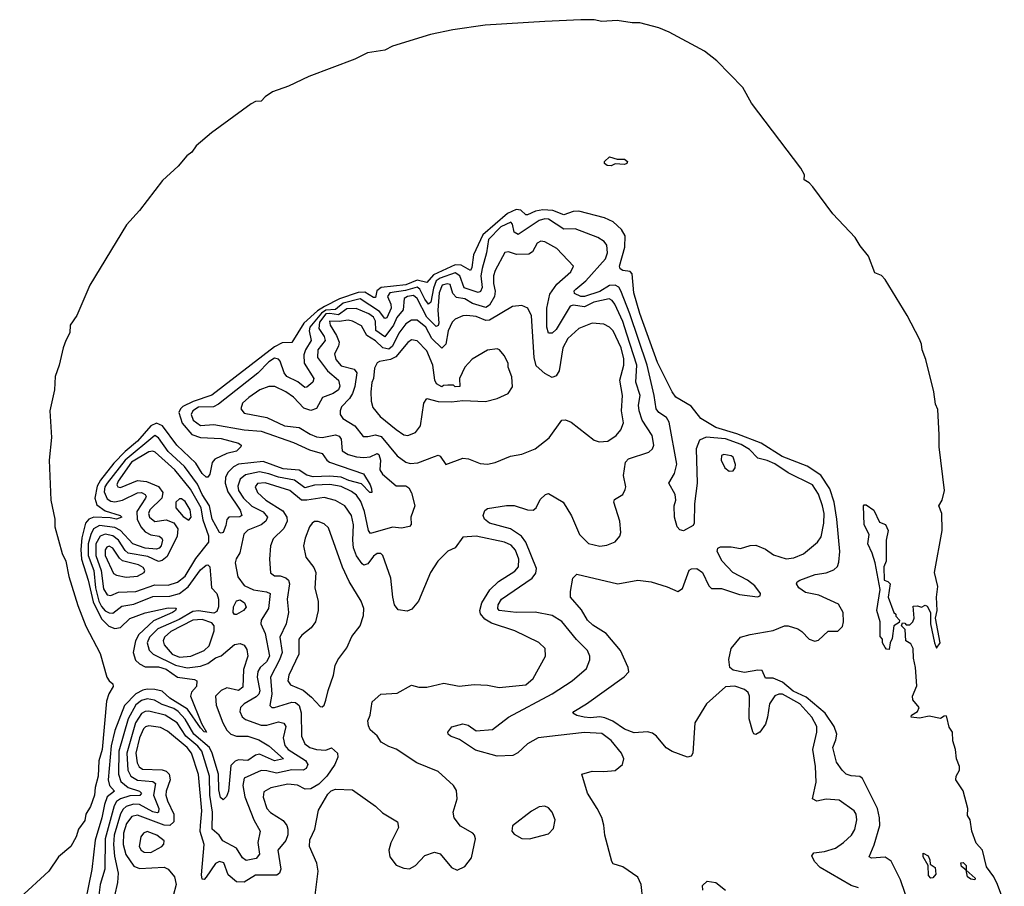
# Model space of a CAD drawing. Extents: x 1493970 to 1595317, y 729910 to 844791.
# Tile 338 of 338: x 1563965 to 1569141, y 840235 to 844791. Entities that reach past the tile are written whole.
import ezdxf

# ---------------------------------------------------------------- set-up
doc = ezdxf.new("R2010")
doc.units = 0

msp = doc.modelspace()

# ---------------------------------------------------------------- linework, layer by layer
at = {"layer": '0CON10XD'}
for points in [[(1569140.8, 840150.8), (1569105.4, 840245), (1569085, 840284.7), (1569047, 840337), (1569025.5, 840425), (1568992.8, 840462.8), (1568970, 840525), (1568961.5, 840585), (1568946.8, 840606.8), (1568948.6, 840645), (1568925, 840737.5), (1568886.6, 840795), (1568887.4, 840815), (1568904.7, 840845), (1568906.1, 840865), (1568889.8, 840905), (1568884.7, 840955), (1568869.4, 840999.4), (1568868, 841045), (1568851.5, 841071.5), (1568839.5, 841125), (1568835, 841131.4), (1568825, 841130), (1568805, 841118), (1568745, 841130), (1568695, 841118.5), (1568651.2, 841125), (1568652.9, 841135), (1568684.2, 841155), (1568693.8, 841175), (1568660, 841215), (1568657.5, 841235), (1568680.7, 841289.3), (1568673.3, 841385), (1568663.3, 841435), (1568662.5, 841485), (1568649.3, 841509.3), (1568622.5, 841525), (1568620, 841585), (1568600, 841605), (1568605, 841620), (1568618.3, 841618.3), (1568625, 841610), (1568645, 841610), (1568660, 841625), (1568667.5, 841645), (1568661.7, 841708.3), (1568685, 841710), (1568705, 841702.5), (1568725, 841713.3), (1568735, 841707.5), (1568752, 841675), (1568753.3, 841615), (1568774, 841515), (1568785, 841487.5), (1568803.5, 841515), (1568778.5, 841645), (1568788.3, 841685), (1568784.1, 841755), (1568790.8, 841810.8), (1568774.3, 841885), (1568814.8, 842105), (1568812, 842195), (1568796.9, 842235), (1568813.4, 842265), (1568827, 842315), (1568798.8, 842545), (1568799.2, 842609.2), (1568792.2, 842742.2), (1568779, 842769), (1568770.4, 842835), (1568728.1, 843005), (1568709.7, 843055), (1568706.4, 843085), (1568695, 843111.2), (1568630.5, 843235), (1568514.2, 843425), (1568495, 843445.2), (1568460, 843460), (1568426.9, 843546.9), (1568382.5, 843602.5), (1568357.3, 843645), (1568239.8, 843769.8), (1568135, 843911.9), (1568115, 843932.5), (1568088, 843948), (1568091.2, 843975), (1568070.8, 844010.8), (1567811.2, 844351.2), (1567766, 844435), (1567629.8, 844575), (1567565, 844625.7), (1567380, 844725), (1567325, 844747.9), (1567225, 844774.5), (1567185, 844774.2), (1567105, 844785.8), (1567025, 844781.9), (1566985, 844789.4), (1566915, 844790.6), (1566725, 844780.9), (1566412.7, 844762.7), (1566242, 844738), (1566125, 844713.1), (1565925, 844651.6), (1565885, 844630.8), (1565794.2, 844615.8), (1565727.3, 844582.7), (1565485, 844491.4), (1565379.1, 844440.9), (1565295, 844411.5), (1565254.9, 844385.1), (1565235, 844361.5), (1565205, 844360.7), (1565182.5, 844347.5), (1564974, 844196), (1564892.6, 844127.4), (1564869.6, 844095), (1564844.7, 844075.3), (1564798.5, 844021.5), (1564715.2, 843945), (1564595, 843788.3), (1564527.5, 843712.5), (1564334.9, 843395.1), (1564265.1, 843234.9), (1564231.5, 843185), (1564229.7, 843145), (1564207.2, 843105), (1564194, 843065), (1564173.2, 842975), (1564151.7, 842915), (1564147.9, 842845), (1564123.6, 842735), (1564131.8, 842595), (1564120, 842475), (1564129.9, 842265), (1564150.2, 842165), (1564149.2, 842125), (1564188.8, 841985), (1564207.1, 841945), (1564223.8, 841863.8), (1564270.8, 841710.8), (1564313, 841603), (1564389, 841459), (1564423.9, 841333.9), (1564435, 841315.3), (1564455, 841299.4), (1564456.8, 841285), (1564433.5, 841246.5), (1564421.4, 841208.6), (1564399.2, 840955), (1564382.1, 840895), (1564377.1, 840815), (1564362, 840755), (1564358.7, 840715), (1564337.1, 840655), (1564312.6, 840615), (1564308, 840582), (1564274.8, 840535), (1564262.6, 840495), (1564234.8, 840445.2), (1564169.1, 840390.9), (1564118.8, 840315), (1563965.3, 840174.7)], [(1567075, 844023.3), (1567053.6, 844023.6), (1567040, 844035), (1567040, 844045), (1567065, 844070), (1567105, 844057.5), (1567145, 844057.5), (1567160, 844045), (1567157.5, 844035), (1567145, 844030), (1567095, 844032.5), (1567075, 844023.3)], [(1568664.5, 840065), (1568595, 840270), (1568546.8, 840366.8), (1568515, 840387.8), (1568443.5, 840383.5), (1568430.3, 840390.3), (1568457.4, 840452.6), (1568487.2, 840555), (1568485.6, 840595), (1568474.1, 840645), (1568395, 840802.5), (1568381.8, 840811.8), (1568335, 840816.2), (1568310.3, 840825), (1568288.9, 840845), (1568258.6, 840888.6), (1568238.8, 840965), (1568255.4, 841005.4), (1568260, 841035), (1568245.8, 841075.8), (1568199.6, 841145), (1568099.3, 841229.3), (1568031.5, 841261.5), (1567975, 841308.5), (1567925, 841329), (1567885, 841329.4), (1567868.9, 841368.9), (1567845, 841371.6), (1567775, 841359.3), (1567715, 841371.5), (1567698.9, 841385), (1567693.3, 841426.7), (1567705, 841485.8), (1567754.2, 841545.8), (1567805, 841559.6), (1567925, 841580), (1567985, 841603.8), (1568003.9, 841603.9), (1568055, 841588), (1568076.2, 841575), (1568114.4, 841534.4), (1568145, 841524), (1568165, 841530), (1568215, 841576.9), (1568265, 841575.6), (1568289.6, 841600.4), (1568295.8, 841625), (1568293.8, 841673.8), (1568268.7, 841718.7), (1568166, 841765), (1568095, 841778.9), (1568061.4, 841805), (1568048, 841825), (1568051.2, 841835), (1568066.7, 841845), (1568145.9, 841874.1), (1568205, 841883.9), (1568245, 841898.5), (1568263.5, 841916.5), (1568271, 841939), (1568275.5, 841995), (1568260.8, 842165), (1568246.7, 842255), (1568224.2, 842325), (1568175.8, 842395.8), (1568105, 842444.1), (1567972.5, 842495), (1567863.2, 842565), (1567735, 842613.6), (1567625, 842646.7), (1567545.7, 842695), (1567495, 842760), (1567415, 842806), (1567395, 842834), (1567318.7, 842988.7), (1567225, 843246.4), (1567193.2, 843355), (1567185.4, 843455.4), (1567175, 843466.5), (1567135, 843472.9), (1567120.9, 843480.9), (1567118.9, 843495), (1567145.5, 843594.5), (1567147.3, 843655), (1567127.9, 843687.9), (1567085, 843728.1), (1567038.6, 843748.6), (1566905, 843783.5), (1566875, 843781.9), (1566825, 843764.8), (1566767.5, 843787.5), (1566715, 843791.3), (1566675.9, 843784.1), (1566634.4, 843764.4), (1566625, 843765.3), (1566599.4, 843789.4), (1566575, 843792.1), (1566528.7, 843771.3), (1566400.5, 843659.5), (1566350, 843555), (1566342.7, 843487.3), (1566335, 843472.7), (1566285, 843500.9), (1566255, 843502.1), (1566141.1, 843448.9), (1566105, 843410), (1566055, 843421.3), (1565995, 843397.2), (1565865, 843383.5), (1565843.2, 843365), (1565835, 843330.5), (1565825, 843330.2), (1565778.8, 843358.8), (1565745, 843357.1), (1565646.4, 843323.6), (1565566.8, 843283.2), (1565530.6, 843259.5), (1565459.1, 843195), (1565395, 843094.4), (1565345, 843091.2), (1565305, 843071.3), (1564975, 842816.5), (1564876.6, 842783.4), (1564823.3, 842756.7), (1564810.4, 842745), (1564801.8, 842725), (1564819.5, 842669.5), (1564870.7, 842610.7), (1564915.2, 842595.2), (1565025, 842589.8), (1565115, 842565.4), (1565128.8, 842555), (1565127.5, 842545), (1565105, 842522.5), (1565055, 842510.9), (1564990.2, 842479.8), (1564977.7, 842462.3), (1564965, 842401.2), (1564955, 842386), (1564945, 842385.6), (1564925, 842404.5), (1564890.4, 842460.4), (1564790.6, 842555), (1564716, 842656), (1564685, 842669.1), (1564654.9, 842655.1), (1564584.8, 842575), (1564519, 842521), (1564460.4, 842459.6), (1564389.9, 842370.1), (1564372, 842338), (1564359.9, 842275), (1564370.3, 842240.3), (1564415, 842209.5), (1564493.8, 842185), (1564502, 842175), (1564475, 842166), (1564441.4, 842171.4), (1564355, 842175.7), (1564328.4, 842165), (1564311, 842145), (1564292.8, 842067.2), (1564286.8, 842005), (1564289.9, 841955), (1564325, 841844.6), (1564351.4, 841731.4), (1564395, 841641.2), (1564433.3, 841603.3), (1564465, 841589.8), (1564495, 841596), (1564545, 841643.8), (1564625, 841672.6), (1564745, 841698.3), (1564787.2, 841697.2), (1564784.3, 841685), (1564767.8, 841675), (1564669, 841631), (1564591.7, 841558.3), (1564574.8, 841524.8), (1564562.5, 841465), (1564573.3, 841423.3), (1564595, 841404), (1564625, 841389), (1564695, 841389.8), (1564735, 841376.8), (1564795, 841334), (1564885, 841321.6), (1564897.3, 841315), (1564895.2, 841285), (1564868.2, 841255), (1564862.5, 841235), (1564921, 841091), (1564947.1, 841045), (1564935, 841047.5), (1564915, 841068.9), (1564847.3, 841167.3), (1564754.4, 841225), (1564715, 841261.2), (1564675, 841270.2), (1564635, 841271), (1564613.1, 841266.9), (1564575, 841247), (1564516.8, 841185), (1564465.7, 841054.3), (1564445.8, 840974.2), (1564430.5, 840795), (1564438, 840765), (1564464.1, 840735), (1564424.4, 840705.6), (1564411.3, 840665), (1564397.6, 840595), (1564362.6, 840477.4), (1564345, 840324.2), (1564293.5, 840075)], [(1568375, 840226.9), (1568335, 840238.9), (1568173.6, 840335), (1568143.5, 840365), (1568128.6, 840395), (1568138.9, 840411.1), (1568195, 840417.8), (1568253.3, 840436.7), (1568295.8, 840465), (1568338, 840505), (1568355, 840533.3), (1568365.5, 840584.5), (1568361.9, 840615), (1568352.1, 840632.1), (1568272, 840688), (1568205, 840693.3), (1568155, 840683.1), (1568131.9, 840695), (1568152, 840782), (1568148.4, 840865), (1568134.7, 840955), (1568155.3, 841045), (1568155.8, 841075), (1568129.2, 841125), (1568066.2, 841195), (1567975, 841245.6), (1567955, 841246.1), (1567935, 841236.5), (1567905.8, 841195), (1567896.6, 841125), (1567885, 841087.1), (1567855, 841045.6), (1567835, 841034), (1567825, 841036.2), (1567818.2, 841048.2), (1567799.4, 841115), (1567801.9, 841235), (1567793.6, 841253.6), (1567775, 841269.7), (1567725, 841287.2), (1567675, 841283), (1567575.4, 841195), (1567514.4, 841095), (1567502.9, 840935), (1567495, 840920), (1567476.2, 840913.8), (1567395, 840943.1), (1567362.8, 840962.8), (1567312.7, 841025), (1567290.8, 841040.8), (1567265, 841047.1), (1567195, 841042.8), (1567145, 841061.6), (1567082.6, 841102.6), (1567040.2, 841120.2), (1567015, 841126.8), (1566965, 841121.4), (1566932, 841125), (1566893.1, 841133.1), (1566873.3, 841145), (1566878, 841155), (1566945, 841193.8), (1567143.3, 841336.7), (1567167.3, 841362.7), (1567164.5, 841385), (1567123.9, 841475), (1567047.2, 841565), (1566977.6, 841607.6), (1566949.4, 841635), (1566918.9, 841688.9), (1566860.8, 841755), (1566860, 841785), (1566872.9, 841855), (1566894.4, 841875.6), (1567110, 841825), (1567215, 841844.4), (1567285, 841835.6), (1567369.3, 841809.3), (1567425, 841784.2), (1567449.7, 841800.3), (1567485, 841896.7), (1567495.9, 841904.1), (1567525, 841906.2), (1567554.2, 841885), (1567587.8, 841815), (1567601.5, 841801.5), (1567655, 841801.5), (1567748.9, 841768.9), (1567843.6, 841756.4), (1567858.3, 841761.7), (1567859.4, 841775), (1567830, 841815), (1567790.9, 841845), (1567714.4, 841885), (1567658.1, 841945), (1567630.8, 841995), (1567635, 842013.3), (1567649.5, 842020.5), (1567705, 842020), (1567755, 842011.5), (1567805, 842026.5), (1567835, 842027.8), (1567885, 842007.5), (1567928.1, 841978.1), (1567995, 841956.6), (1568035, 841961.3), (1568085, 841983.8), (1568158.1, 842045), (1568177.4, 842072.6), (1568192.7, 842145), (1568193.5, 842195), (1568186, 842235), (1568165, 842296.4), (1568133.2, 842345), (1568005, 842409.6), (1567935, 842456.7), (1567895, 842473.8), (1567845.5, 842485.5), (1567801.2, 842531.2), (1567757.3, 842557.3), (1567675, 842587.8), (1567573.4, 842596.6), (1567539.1, 842580.9), (1567520.4, 842535), (1567526.6, 842355), (1567512.1, 842245), (1567510, 842145), (1567505, 842132.5), (1567455, 842103.8), (1567435, 842108.8), (1567422, 842125), (1567407.5, 842175), (1567406.2, 842235), (1567414.4, 842265.6), (1567410.4, 842295), (1567377.5, 842355), (1567407.5, 842405), (1567419.2, 842455), (1567380, 842675), (1567365, 842700.3), (1567325, 842726.7), (1567310.3, 842745), (1567301.2, 842815), (1567263.8, 842975), (1567173.3, 843245), (1567126, 843366), (1567114.1, 843384.1), (1567095.9, 843395.9), (1567065, 843392.7), (1567015, 843361.6), (1566935, 843335.5), (1566915, 843336.1), (1566881.6, 843351.6), (1566880.4, 843365), (1566888.5, 843375), (1566942, 843418), (1567045, 843533.5), (1567054.3, 843565), (1567051.6, 843605), (1567037.9, 843625), (1567005, 843645.7), (1566885, 843691.8), (1566825, 843689.2), (1566745, 843741.9), (1566725, 843743.8), (1566695, 843734.8), (1566585, 843660.8), (1566565, 843673.8), (1566556.2, 843716.2), (1566546.5, 843726.5), (1566495, 843702.6), (1566429.8, 843635), (1566418.9, 843565), (1566397.1, 843482.9), (1566389, 843445), (1566396.9, 843383.1), (1566387.8, 843362.2), (1566375, 843356.6), (1566301.8, 843381.8), (1566279.2, 843445), (1566255, 843459.2), (1566175, 843432.5), (1566155, 843418.5), (1566139.8, 843380.2), (1566126.6, 843305), (1566115, 843295.8), (1566095, 843321.1), (1566068.8, 843375), (1566055, 843385.1), (1565992.8, 843367.2), (1565911.4, 843355), (1565898.6, 843335), (1565916.6, 843295), (1565918.7, 843275), (1565895, 843224), (1565885, 843219.6), (1565857.1, 843257.1), (1565755, 843322.7), (1565665, 843301.1), (1565625, 843267.1), (1565575, 843263.3), (1565552.1, 843247.9), (1565490.2, 843175), (1565487.1, 843155), (1565497.4, 843105), (1565467.3, 843055), (1565458.8, 843028.8), (1565460.2, 842985), (1565512.1, 842905), (1565505.6, 842885), (1565475, 842859.1), (1565465, 842857.1), (1565426.8, 842886.8), (1565369.5, 842915), (1565355.9, 842935), (1565334.8, 842995), (1565325, 843006.8), (1565305, 843011), (1565275, 842992.9), (1565217.3, 842932.7), (1565011.1, 842768.9), (1564984.1, 842755.9), (1564905, 842753.1), (1564874.7, 842735.3), (1564867.4, 842715), (1564878, 842685), (1564915, 842657.9), (1564985, 842662.4), (1565145, 842633.9), (1565235, 842627.5), (1565405, 842567.6), (1565489.5, 842530.5), (1565555, 842510.4), (1565578.9, 842475), (1565594.5, 842464.5), (1565772.6, 842402.6), (1565807, 842345), (1565815.4, 842324.6), (1565815.5, 842304.5), (1565805, 842304.5), (1565761.3, 842351.3), (1565695, 842368.4), (1565655.7, 842385.7), (1565595, 842390.9), (1565508.2, 842388.2), (1565475, 842396.2), (1565435, 842422.1), (1565349.5, 842429.5), (1565245, 842468.9), (1565115.1, 842454.9), (1565088.9, 842441.1), (1565059.2, 842410.8), (1565046.7, 842385), (1565044.8, 842355), (1565059.7, 842309.7), (1565125, 842212.5), (1565133.1, 842185), (1565122.6, 842177.4), (1565064.6, 842175.4), (1565055, 842163.1), (1565048.1, 842131.9), (1565035.2, 842094.8), (1565025, 842091.1), (1565015, 842095.4), (1564977.7, 842165), (1564963.4, 842235), (1564923.9, 842295), (1564899.1, 842349.1), (1564831.9, 842441.9), (1564745, 842521.3), (1564695, 842592.5), (1564675, 842604.3), (1564519.4, 842475), (1564425.1, 842355), (1564413.6, 842335), (1564408.6, 842308.6), (1564425, 842272.7), (1564445, 842260), (1564465, 842256.1), (1564505, 842264.3), (1564585, 842303.5), (1564605, 842304.7), (1564625.6, 842295.6), (1564630, 842285), (1564626.3, 842275), (1564580.4, 842205), (1564582.4, 842165), (1564602, 842125), (1564625, 842099.3), (1564655, 842083), (1564698, 842075), (1564712.7, 842065), (1564715.8, 842055), (1564708.3, 842025), (1564698, 842012), (1564685, 842007.3), (1564625, 842013.4), (1564559.2, 842035), (1564495.5, 842105), (1564465, 842121.9), (1564385, 842131.2), (1564353.4, 842115), (1564338.7, 842085), (1564325.6, 842035), (1564325.5, 841975), (1564354.8, 841894.8), (1564363.1, 841805), (1564382, 841735), (1564395, 841705.6), (1564415, 841683.9), (1564435, 841673.1), (1564455, 841670.9), (1564502.8, 841707.2), (1564565, 841717.8), (1564665, 841758.9), (1564755, 841759.7), (1564805, 841775.1), (1564850.5, 841809.5), (1564915, 841898.7), (1564945, 841923.8), (1564955, 841924.4), (1564965.5, 841915), (1564970.9, 841850.9)], [(1567240.5, 840165), (1567232.2, 840245), (1567215, 840284), (1567135, 840336.9), (1567085, 840354), (1567077.5, 840365), (1567040.8, 840505), (1567036.3, 840556.3), (1567025, 840596.7), (1567001.4, 840645), (1566950, 840725), (1566920, 840825), (1566975, 840841.2), (1567035, 840838), (1567095.7, 840844.3), (1567133.8, 840875), (1567140.8, 840905), (1567129.2, 840935), (1567075, 841001.2), (1567025, 841038), (1566935, 841044.4), (1566795, 841027.7), (1566690, 841015), (1566635, 840983.5), (1566583.5, 840936.5), (1566556.8, 840923.2), (1566475, 840919.5), (1566360.4, 840950.4), (1566277.7, 841007.7), (1566230, 841025), (1566217.5, 841035), (1566215.7, 841045), (1566237, 841073), (1566295, 841089.1), (1566322.2, 841082.2), (1566365, 841053.3), (1566451.1, 841058.9), (1566535, 841124.7), (1566765, 841247.3), (1566870, 841315), (1566945, 841380), (1566961.9, 841425), (1566961.4, 841445), (1566949.2, 841475), (1566891.8, 841531.8), (1566815, 841626.9), (1566765, 841658.4), (1566675, 841676.3), (1566575, 841674.4), (1566485, 841685.5), (1566479.1, 841695), (1566480, 841715), (1566497.5, 841745), (1566658.2, 841855), (1566678.2, 841881.8), (1566682.2, 841905), (1566625.5, 842045), (1566603, 842075), (1566545, 842113.5), (1566434, 842145), (1566409.2, 842165), (1566402, 842185), (1566409.5, 842210.5), (1566425, 842221.2), (1566525, 842237.8), (1566565, 842236.7), (1566635, 842214.5), (1566665, 842212), (1566680, 842225), (1566701.3, 842268.7), (1566730, 842295), (1566745, 842300), (1566822, 842255), (1566865, 842182), (1566908, 842085), (1566955, 842036.5), (1567015, 842023.3), (1567052.2, 842027.8), (1567095, 842045.6), (1567120.6, 842075), (1567125.6, 842095), (1567120.3, 842155), (1567088.6, 842255), (1567092.2, 842267.8), (1567135.6, 842294.4), (1567148.3, 842321.7), (1567151.4, 842335), (1567138.8, 842395), (1567150, 842465), (1567165, 842482.7), (1567272.1, 842517.9), (1567292, 842535), (1567298.9, 842555), (1567289.2, 842605), (1567238, 842685), (1567221, 842735), (1567218.7, 842765), (1567226.9, 842815), (1567203.5, 842885), (1567209.3, 842975), (1567157.2, 843137.2), (1567135.4, 843205), (1567093.1, 843295), (1567079.7, 843315), (1567063.3, 843323.3), (1566983.8, 843305), (1566935, 843281.6), (1566875, 843290.9), (1566859.1, 843285), (1566785, 843162.7), (1566765, 843142.7), (1566745, 843142.5), (1566736.5, 843175), (1566735.8, 843275), (1566751.6, 843348.4), (1566789.4, 843400.6), (1566862.5, 843465), (1566875.8, 843495), (1566788, 843588), (1566725, 843622.5), (1566705, 843626.1), (1566685, 843616.4), (1566660.4, 843569.6), (1566641.5, 843558.5), (1566576.7, 843556.8), (1566535, 843570.5), (1566515, 843566.9), (1566465, 843473.1), (1566456.4, 843443.6), (1566455.2, 843404.8)], [(1566455.2, 843404.8), (1566464.1, 843364.1), (1566461.9, 843335), (1566435, 843289.7), (1566415, 843277.3), (1566345, 843298), (1566305, 843323.2), (1566260.7, 843330.7), (1566241.8, 843351.8), (1566228.1, 843398.1), (1566212.8, 843402.8), (1566186.5, 843395), (1566170.7, 843355), (1566163.2, 843263.2), (1566169.3, 843195), (1566165, 843183.2), (1566155, 843178.6), (1566105, 843227.4), (1566055, 843324.8), (1566035, 843341.7), (1566004.3, 843335.7), (1565985.8, 843325), (1565980.7, 843265), (1565946.9, 843225), (1565930, 843185), (1565885, 843123.3), (1565837.3, 843157.3), (1565835, 843205.7), (1565825, 843227.7), (1565800.3, 843245), (1565733.3, 843273.3), (1565685, 843271.2), (1565641.5, 843238.5), (1565595, 843246.4), (1565575, 843244), (1565541.5, 843201.5), (1565537.3, 843167.3), (1565566.6, 843125), (1565570.6, 843105), (1565532.5, 843055), (1565530, 843015), (1565583, 842945), (1565641.2, 842895), (1565647.6, 842865), (1565640.6, 842845), (1565613.8, 842825), (1565556.9, 842805), (1565525, 842747.2), (1565495, 842736.1), (1565459.5, 842749.5), (1565405, 842806.9), (1565365, 842835.3), (1565306.8, 842863.2), (1565275, 842861.8), (1565227.1, 842845), (1565169.4, 842805), (1565136.7, 842775), (1565126.9, 842745), (1565145, 842722.9), (1565265, 842700.2), (1565357.1, 842655), (1565435, 842647.6), (1565491.5, 842611.5), (1565525, 842597.5), (1565555, 842594.1), (1565625, 842608.3), (1565645, 842601.8), (1565655.2, 842585.2), (1565660.6, 842525), (1565691.5, 842505), (1565735, 842492), (1565775, 842489.8), (1565807.8, 842492.2), (1565845, 842510), (1565852.5, 842505), (1565861.2, 842475), (1565859, 842425), (1565871.6, 842401.6), (1565945, 842341.2), (1565995, 842341.1), (1566010.6, 842330.6), (1566025, 842304.2), (1566043.1, 842235), (1566022.1, 842175), (1566023.5, 842136.5), (1566013.6, 842126.4), (1565971.7, 842118.3), (1565925, 842122.5), (1565809.8, 842089.8), (1565798.1, 842105), (1565777.3, 842205), (1565757.8, 842257.8), (1565735, 842291.1), (1565710, 842310), (1565655, 842337), (1565595, 842346.9), (1565515, 842343.9), (1565465, 842329.8), (1565410.5, 842370.5), (1565325, 842386.2), (1565275, 842404.1), (1565225, 842413.6), (1565151.6, 842398.4), (1565124.3, 842375), (1565112, 842338), (1565115.9, 842315), (1565141.6, 842275), (1565185, 842233.7), (1565245, 842203.8), (1565268.7, 842175), (1565260, 842155), (1565235.3, 842135), (1565165, 842106.8), (1565142.9, 842087.1), (1565122.4, 841987.6), (1565102.6, 841957.4), (1565098.1, 841935), (1565112.2, 841862.2), (1565145, 841816.7), (1565195, 841792.9), (1565263.3, 841783.3), (1565281.5, 841775), (1565272.6, 841695), (1565235.3, 841635), (1565232.5, 841615), (1565255.2, 841565), (1565277.7, 841445), (1565262.7, 841415), (1565229.5, 841385), (1565217.2, 841365), (1565214.4, 841335), (1565226.8, 841263.2), (1565222, 841245), (1565208.9, 841231.1), (1565145, 841194), (1565126.2, 841175), (1565121.8, 841155), (1565135, 841125.5), (1565152.8, 841112.8), (1565235, 841082.3), (1565265, 841082.7), (1565325, 841099.3), (1565353.7, 841093.7), (1565363.5, 841075), (1565350.2, 841015), (1565359.4, 840975), (1565376.1, 840955), (1565467.2, 840897.2), (1565480.2, 840875), (1565472, 840855), (1565455, 840845.2), (1565395, 840848), (1565315, 840830.5), (1565265, 840843), (1565235, 840843.5), (1565145, 840804.4), (1565137.8, 840765), (1565149.3, 840705), (1565196.1, 840585), (1565229.6, 840525), (1565217.4, 840465), (1565225.3, 840405), (1565208.3, 840381.7), (1565155, 840371.8), (1565136.9, 840385), (1565105.1, 840435.1), (1565033.9, 840475), (1565013.3, 840503.3), (1564976.9, 840535), (1564979.1, 840625), (1564964.9, 840715), (1564963.4, 840815), (1564921.9, 840945), (1564901.4, 840971.4), (1564839.1, 841025), (1564793.7, 841095), (1564730.7, 841135), (1564645, 841155.5), (1564625, 841154.4), (1564605, 841143.5), (1564573.3, 841095), (1564528.4, 840935), (1564534.6, 840845), (1564550.2, 840815), (1564585, 840793.4), (1564665, 840787.1), (1564679.3, 840775), (1564668.6, 840715), (1564696.1, 840645), (1564695.3, 840625), (1564687.8, 840622.2), (1564665, 840627.6), (1564595, 840665.8), (1564562.7, 840667.3), (1564525, 840655.5), (1564508.9, 840641.1), (1564495, 840616.7), (1564462.6, 840505), (1564458, 840455), (1564463.5, 840393.5), (1564482.7, 840305), (1564479.3, 840255), (1564463.8, 840185)], [(1566205, 842452.5), (1566295, 842485.8), (1566325, 842482.5), (1566385, 842457.1), (1566425, 842454.2), (1566465, 842462.9), (1566545, 842495.7), (1566605, 842507.5), (1566674.4, 842535.6), (1566747.6, 842592.4), (1566815, 842686), (1566835, 842687.5), (1566863.8, 842675), (1566985, 842580), (1567011.4, 842571.4), (1567056, 842575), (1567100.6, 842605), (1567125.8, 842634.2), (1567138.5, 842671.5), (1567128.9, 842735), (1567133.7, 842815), (1567119.6, 842895), (1567140.4, 842975), (1567141.5, 843008.5), (1567126.4, 843065), (1567085, 843154.5), (1567065, 843174.5), (1567035, 843190.9), (1566975, 843195.5), (1566905, 843167.8), (1566845.7, 843114.3), (1566820.3, 843065), (1566801.8, 842945), (1566785, 842918.5), (1566765, 842910.4), (1566725, 842930), (1566680.7, 842970.7), (1566670.2, 843015), (1566655, 843233.8), (1566635.7, 843275), (1566605, 843288.6), (1566555, 843283.5), (1566435, 843211), (1566415, 843210), (1566365, 843230.2), (1566315, 843235.8), (1566295, 843233.4), (1566255, 843216.2), (1566239.4, 843200.6), (1566217.8, 843155), (1566204.8, 843085), (1566185, 843064.1), (1566131.8, 843115), (1566099.3, 843175), (1566055, 843211.1), (1566025, 843210.7), (1565995, 843191.4), (1565957.5, 843142.5), (1565925, 843074), (1565905, 843058.9), (1565875, 843066), (1565835, 843102.2), (1565790.2, 843130.2), (1565762, 843182), (1565715, 843205.7), (1565691.1, 843211.1), (1565645, 843203.4), (1565594.4, 843205.6), (1565596.9, 843185), (1565630.9, 843130.9), (1565645.2, 843095), (1565641.9, 843075), (1565620.9, 843035), (1565626.4, 843005), (1565655, 842970.9), (1565724, 842954), (1565737.6, 842935), (1565726.7, 842863.3), (1565714.3, 842825.7), (1565699.7, 842800.3), (1565657.3, 842755), (1565649.5, 842735), (1565650, 842715), (1565663.1, 842695), (1565726.1, 842656.1), (1565770.3, 842600.3), (1565795, 842598.9), (1565835, 842609.2), (1565865, 842599.2), (1565948.7, 842498.7), (1565994.3, 842464.3), (1566018.2, 842458.2), (1566058, 842462), (1566145.5, 842494.5), (1566165, 842501.2), (1566175, 842496.2), (1566205, 842452.5)], [(1566005, 842604.7), (1566045, 842621.5), (1566071.5, 842655), (1566090.5, 842775), (1566105, 842800), (1566165, 842783.8), (1566235, 842781.2), (1566295, 842788.8), (1566413.6, 842783.6), (1566475, 842800), (1566532.5, 842825), (1566555, 842860), (1566553, 842913), (1566533.6, 842963.6), (1566532.5, 842985), (1566512.5, 843025), (1566487.5, 843055), (1566475, 843060), (1566425, 843053.3), (1566344.2, 843005.8), (1566305.9, 842964.1), (1566276.7, 842905), (1566278.3, 842861.7), (1566255, 842860), (1566245, 842870), (1566215, 842870), (1566193, 842867), (1566185, 842860), (1566157, 842877), (1566147.5, 842895), (1566136.1, 842975), (1566105, 843050.8), (1566055, 843103.2), (1566025, 843108.4), (1566005, 843094.6), (1565942.1, 843017.9), (1565915, 843004), (1565856, 842994), (1565843.8, 842986.2), (1565830.9, 842959.1), (1565824.6, 842905), (1565816.4, 842883.6), (1565810.9, 842835), (1565813.1, 842785), (1565821.5, 842751.5), (1565860.6, 842705), (1565945, 842636.9), (1565985, 842609.3), (1566005, 842604.7)], [(1564445, 841764.2), (1564485, 841780.9), (1564575, 841784.8), (1564675, 841819.6), (1564745, 841819), (1564795.3, 841834.7), (1564835, 841866.2), (1564891.5, 841958.5), (1564959.2, 842045), (1564958.8, 842075), (1564930.6, 842160.6), (1564919.6, 842225), (1564862.8, 842322.8), (1564780.9, 842425), (1564677.3, 842517.3), (1564665, 842522.4), (1564645, 842519.1), (1564552.3, 842465), (1564483.2, 842365), (1564476.6, 842345), (1564480.5, 842335), (1564495, 842330.8), (1564585, 842368), (1564632.7, 842362.7), (1564695, 842336.6), (1564718.3, 842305), (1564712.2, 842275), (1564648.7, 842215), (1564642.8, 842195), (1564647.4, 842175), (1564675, 842153.4), (1564735, 842161.8), (1564775, 842145.9), (1564796.2, 842115), (1564793, 842075), (1564740.3, 841969.7), (1564715, 841948.2), (1564695, 841943.5), (1564638.5, 841968.5), (1564535, 841987.3), (1564520, 842000), (1564485.1, 842055.1), (1564455, 842078), (1564415, 842085.9), (1564388.5, 842075), (1564366.4, 842035), (1564365.3, 841975), (1564394.3, 841895), (1564405, 841798.5), (1564425, 841767.5), (1564445, 841764.2)], [(1567695, 842416.7), (1567715, 842420), (1567725.8, 842434.2), (1567728.1, 842451.9), (1567715, 842491.2), (1567705, 842498.8), (1567665.9, 842505.9), (1567655, 842500), (1567652.9, 842475), (1567672, 842435), (1567695, 842416.7)], [(1565516.9, 840175), (1565534.3, 840315), (1565527, 840357), (1565488.9, 840445), (1565490.6, 840479.4), (1565505, 840508.8), (1565517.5, 840535), (1565536, 840635), (1565585, 840720), (1565602.7, 840737.3), (1565625, 840746.2), (1565715, 840742), (1565835, 840656.2), (1565872.1, 840622.1), (1565951.2, 840575), (1565956, 840545), (1565916.7, 840463.3), (1565905.5, 840425), (1565910.5, 840390.5), (1565945, 840347.1), (1565985, 840330), (1566015, 840327.8), (1566045.3, 840344.7), (1566095, 840396.5), (1566145, 840414.3), (1566175.6, 840405.6), (1566235, 840334), (1566265, 840320), (1566305, 840338.8), (1566340, 840385), (1566361.2, 840485), (1566356.2, 840505), (1566346.7, 840515), (1566282.1, 840552.1), (1566249.2, 840595), (1566244.2, 840625), (1566264.3, 840695), (1566261.2, 840738.8), (1566245.4, 840765.4), (1566165, 840838.1), (1566053.7, 840883.7), (1565945, 840956.2), (1565905, 840970), (1565865, 840993.8), (1565845, 841026), (1565807.5, 841057.5), (1565798.3, 841078.3), (1565795.7, 841105), (1565807.1, 841135), (1565818.8, 841205), (1565864.1, 841245.9), (1565949.5, 841250.5), (1566025, 841293.3), (1566062.7, 841282.7), (1566105, 841282.5), (1566195, 841302.9), (1566275, 841286.9), (1566355, 841296.5), (1566425, 841292.5), (1566485, 841279.5), (1566625, 841293.6), (1566665, 841327.1), (1566729.1, 841445), (1566726.7, 841485), (1566693.8, 841516.2), (1566567.8, 841577.8), (1566445, 841617.7), (1566410.1, 841640.1), (1566387.2, 841667.2), (1566384.8, 841685), (1566394.2, 841725), (1566436.1, 841793.9), (1566481.6, 841838.4), (1566568, 841892), (1566587.6, 841915), (1566588.4, 841955), (1566572, 842002), (1566547.9, 842027.9), (1566514.3, 842045), (1566365, 842075.3), (1566295, 842070.5), (1566255, 842014.2), (1566215, 841996.2), (1566162.9, 841945), (1566124.4, 841885.6), (1566060.9, 841735), (1566027.2, 841692.8), (1566002.4, 841682.4), (1565955, 841689.4), (1565934.7, 841714.7), (1565925.9, 841755), (1565916.7, 841855), (1565875, 841974.2), (1565863.3, 841985), (1565845, 841985.5), (1565825, 841970), (1565795, 841930.9), (1565775, 841922.9), (1565765, 841930), (1565735, 841973.2), (1565720.6, 842015), (1565715.8, 842055), (1565719.8, 842135), (1565709, 842185), (1565675, 842234.7), (1565625, 842263.8), (1565565, 842279), (1565475, 842264.5), (1565445.9, 842265.9), (1565385, 842315.8), (1565255, 842356.8), (1565215, 842351.9), (1565202.6, 842335), (1565215.3, 842305), (1565259.7, 842265), (1565348.3, 842208.3), (1565369.6, 842175), (1565370.4, 842155), (1565354.5, 842115.5), (1565298.5, 842061.5), (1565283.1, 842025), (1565277.7, 841955), (1565283.6, 841883.6), (1565305, 841867.5), (1565335, 841867.1), (1565365, 841857.6), (1565378.7, 841845), (1565383.3, 841825), (1565371.4, 841745), (1565378.9, 841675), (1565366.7, 841615), (1565332.3, 841545), (1565345.5, 841465), (1565331.2, 841425), (1565283.8, 841335), (1565291.1, 841245), (1565279.5, 841185), (1565291.2, 841175), (1565305, 841174.7), (1565395, 841203.1), (1565415, 841201.1), (1565434.2, 841185), (1565445, 841147.5), (1565446.3, 841025), (1565464.7, 840985), (1565491.1, 840965), (1565525, 840955.2), (1565575, 840951.3), (1565605, 840962.5), (1565635.6, 840935), (1565637.5, 840915), (1565621.2, 840875), (1565580, 840815), (1565538.4, 840771.6), (1565495, 840747.6), (1565466.7, 840746.7), (1565425, 840766.4), (1565375, 840771.7), (1565285, 840753.3), (1565248.5, 840731.5), (1565245.3, 840704.7), (1565265, 840644.5), (1565283.4, 840623.4), (1565350.8, 840580.8), (1565369.1, 840555), (1565374.5, 840535.5), (1565374.5, 840505.5), (1565364.5, 840475.5), (1565322.9, 840425), (1565338.5, 840325), (1565330.6, 840305), (1565316.7, 840293.3), (1565205, 840293.4), (1565145, 840257.9), (1565105, 840259.1), (1565060.7, 840295), (1565038.4, 840358.4), (1565015.4, 840365.4), (1564994.5, 840355.5), (1564945, 840282.9), (1564935, 840271.2), (1564925, 840272.5), (1564920.6, 840295), (1564934.9, 840455), (1564913.9, 840523.9), (1564915.1, 840554.9), (1564922.5, 840632.5), (1564905, 840823.8), (1564868.3, 840935), (1564844.8, 840965), (1564741.7, 841051.7), (1564705, 841070.5), (1564645, 841079.4), (1564626, 841074), (1564616.3, 841063.7), (1564594.3, 841015.7), (1564576.6, 840935), (1564582, 840885), (1564593, 840863), (1564611.6, 840851.6), (1564715, 840847.8), (1564735, 840840.7), (1564751.1, 840825), (1564756.5, 840795), (1564735.2, 840735), (1564733.7, 840715), (1564741.5, 840685), (1564774.8, 840615), (1564776, 840575), (1564755, 840555.2), (1564725, 840556), (1564585, 840610), (1564555, 840602.2), (1564526.3, 840565), (1564510.2, 840515), (1564509.3, 840455), (1564523.2, 840403.2), (1564565, 840340.5), (1564595, 840328.1), (1564725.2, 840335.3), (1564745.5, 840325), (1564778.5, 840285), (1564787.8, 840245), (1564772.2, 840185)], [(1564855, 842159.2), (1564866.8, 842175), (1564861.1, 842215), (1564835, 842257.7), (1564815, 842272.2), (1564805, 842272.2), (1564786.9, 842255), (1564785.6, 842225), (1564825, 842179.5), (1564855, 842159.2)], [(1568535, 841480), (1568521.7, 841481.7), (1568515, 841490), (1568500, 841515), (1568500, 841535), (1568488.3, 841548.3), (1568487.5, 841625), (1568470, 841685), (1568487.5, 841795), (1568462.5, 841935), (1568447, 841987), (1568423.8, 842035), (1568430, 842085), (1568404, 842135), (1568400, 842235), (1568405, 842240), (1568415, 842240), (1568455, 842212.5), (1568485, 842150), (1568516.4, 842136.4), (1568530, 842105), (1568520, 842055), (1568520, 841945), (1568507.5, 841915), (1568510, 841845), (1568528.3, 841838.3), (1568540, 841825), (1568530, 841755), (1568560, 841675), (1568570, 841665), (1568570, 841655), (1568590, 841635), (1568588.3, 841621.7), (1568560, 841605), (1568551.7, 841538.3), (1568540, 841515), (1568535, 841480)], [(1565555, 841178.8), (1565565, 841186.7), (1565575, 841213.3), (1565586.1, 841265), (1565614.6, 841345), (1565623.5, 841396.5), (1565637.8, 841425), (1565685, 841488), (1565711.2, 841548.8), (1565755.8, 841605), (1565771.7, 841658.3), (1565774, 841695), (1565760, 841735), (1565697, 841837), (1565662.7, 841912.7), (1565589.1, 842119.1), (1565565, 842141.4), (1565535, 842152.9), (1565515, 842152.5), (1565502, 842145), (1565489.4, 842125), (1565465.5, 842065), (1565457.3, 842025), (1565470, 841965), (1565511.5, 841911.5), (1565522.7, 841885), (1565516.8, 841803.2), (1565534.5, 841735), (1565534.6, 841685), (1565520.8, 841625), (1565496.8, 841593.2), (1565448.9, 841555), (1565433.1, 841535), (1565433.3, 841455), (1565379.3, 841345), (1565375.4, 841315.4), (1565389.2, 841295), (1565455.8, 841265.8), (1565499.8, 841229.8), (1565545, 841181.2), (1565555, 841178.8)], [(1564525, 841860.2), (1564585, 841864.8), (1564619.5, 841885), (1564623.6, 841895), (1564615, 841911.5), (1564590, 841925), (1564506, 841946), (1564490, 841960), (1564455, 842012.4), (1564435, 842023.1), (1564422.7, 842017.3), (1564415, 842004), (1564414.6, 841975), (1564459, 841879), (1564475, 841870), (1564525, 841860.2)], [(1564970.9, 841850.9), (1564974.2, 841805), (1565001.2, 841775), (1565010.3, 841745), (1565010.7, 841705), (1565000.8, 841679.2), (1564985, 841671), (1564905, 841682.6), (1564875, 841679.1), (1564802.8, 841637.2), (1564690.9, 841589.1), (1564647.8, 841545), (1564635.6, 841515), (1564646.6, 841476.6), (1564667.5, 841455), (1564785, 841397.7), (1564845, 841383.1), (1564915, 841391.9), (1564953.7, 841406.3), (1564995, 841436.7), (1565025, 841447.3), (1565095, 841506.7), (1565125, 841511.2), (1565145, 841503.5), (1565159.4, 841479.4), (1565163.8, 841445), (1565141.9, 841375), (1565137.4, 841282.6), (1565115, 841265.2), (1565055, 841278.1), (1565024.6, 841265), (1564994.1, 841235), (1564997.9, 841187.9), (1565033.8, 841093.8), (1565055, 841056.3), (1565075, 841034.8), (1565105, 841023.8), (1565165, 841025.2), (1565223.1, 841005), (1565275, 840973.5), (1565351.4, 840905), (1565305, 840895.2), (1565225, 840929.8), (1565204.5, 840925), (1565165, 840896.7), (1565115, 840899.7), (1565097.6, 840892.4), (1565075, 840870), (1565063.2, 840735), (1565052.3, 840707.7), (1565035, 840690.3), (1565021.6, 840701.6), (1565012.7, 840742.7), (1565010.7, 840825), (1564977.9, 840935), (1564963.1, 840965), (1564880.2, 841035), (1564835, 841113.8), (1564797.8, 841155), (1564775, 841170.6), (1564715, 841190.9), (1564674.6, 841214.6), (1564635, 841220.5), (1564605, 841212.7), (1564575, 841189.6), (1564534.9, 841115), (1564485.7, 840945), (1564485.4, 840825), (1564496.9, 840786.9), (1564535, 840754.5), (1564595.4, 840735.4), (1564605.7, 840724.3), (1564596.6, 840713.4), (1564545, 840710.4), (1564494.8, 840695.2), (1564475, 840680.6), (1564462.1, 840657.9), (1564415.1, 840485), (1564412.3, 840325), (1564388.8, 840245), (1564379.1, 840175)], [(1565095, 841663.8), (1565088, 841675), (1565089.4, 841705), (1565105, 841736), (1565125, 841741.5), (1565147.3, 841725), (1565155, 841702.5), (1565142.5, 841685), (1565105, 841664), (1565095, 841663.8)], [(1564805, 841440), (1564865, 841444.5), (1564934.7, 841475), (1564960.8, 841499.2), (1564987.9, 841577.9), (1564988.1, 841605), (1564975, 841620.3), (1564925, 841637), (1564875, 841633.6), (1564760, 841575), (1564726.2, 841545), (1564719.6, 841525), (1564723.9, 841505), (1564766, 841455), (1564805, 841440)], [(1566645, 840484.3), (1566745, 840512), (1566771.2, 840538.8), (1566780, 840585), (1566764.5, 840624.5), (1566745, 840647.5), (1566725, 840657.1), (1566695, 840652.5), (1566655, 840630), (1566556.4, 840553.6), (1566552.5, 840525), (1566565, 840510), (1566605, 840486), (1566645, 840484.3)], [(1564655, 840413), (1564711.9, 840445), (1564722.8, 840457.2), (1564724.4, 840475), (1564686.4, 840505), (1564635, 840523.3), (1564616.9, 840515), (1564601.8, 840495), (1564592.9, 840445), (1564604.2, 840425), (1564620, 840415), (1564655, 840413)], [(1568755, 840277.5), (1568742.7, 840292.7), (1568740, 840345), (1568715, 840390), (1568715, 840410), (1568740, 840395), (1568750, 840375), (1568751.7, 840351.7), (1568776.7, 840335), (1568781.7, 840298.3), (1568765, 840280), (1568755, 840277.5)], [(1568985, 840270), (1568965, 840272.5), (1568947.5, 840285), (1568940, 840320), (1568915, 840340), (1568911.7, 840358.3), (1568925, 840360), (1568940, 840345), (1568940, 840320), (1568988.3, 840278.3), (1568985, 840270)], [(1567556.7, 840215), (1567555, 840240), (1567578.3, 840261.7), (1567625, 840255.8), (1567674.5, 840215)]]:
    msp.add_lwpolyline(points, dxfattribs=at)

doc.saveas('drawing.dxf')
